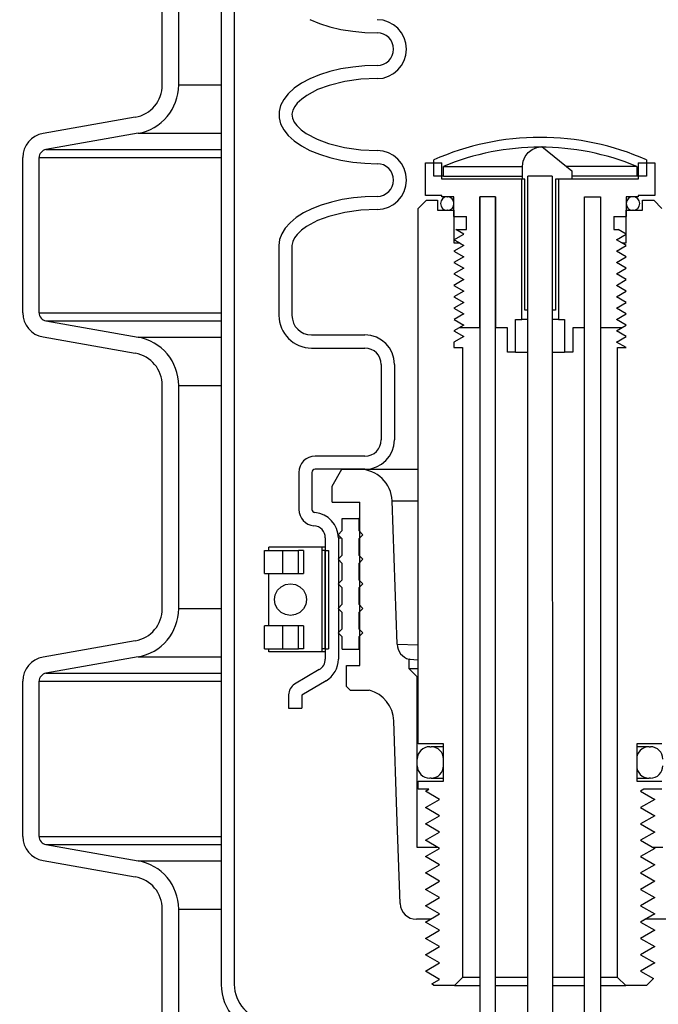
# Model space of a CAD drawing. Extents: x -169 to 7270, y -140 to 2984.
# Tile 378 of 656: x 1785 to 1790, y 970 to 977. Entities that reach past the tile are written whole.
import ezdxf

# ---------------------------------------------------------------- set-up
doc = ezdxf.new("R2010")
doc.units = 0
doc.header["$MEASUREMENT"] = 0
doc.header["$PDSIZE"] = 1
doc.layers.get('DEFPOINTS').update_dxf_attribs({"linetype": 'CONTINUOUS'})
for name, color, linetype in [('DIM', 3, 'CONTINUOUS'), ('PEAGRAVEL-HATCH', 3, 'CONTINUOUS'), ('SPILL-BUCKET', 1, 'CONTINUOUS')]:
    doc.layers.add(name, color=color, linetype=linetype)
doc.styles.add('SIMPLEX', font='simplex')
doc.dimstyles.new('DIM64', dxfattribs={"dimscale": 64, "dimtxt": 0.09375, "dimasz": 0.09375, "dimexe": 0.0625, "dimexo": 0.0625, "dimgap": 0.046875, "dimtad": 1, "dimdec": 4, "dimzin": 3, "dimdsep": 46, "dimlunit": 4, "dimtxsty": 'SIMPLEX', "dimcen": 0, "dimclrd": 256, "dimclre": 256, "dimclrt": 256, "dimadec": 0, "dimazin": 0, "dimtfac": 1, "dimtdec": 4, "dimtmove": 0, "dimatfit": 3, "dimfxl": 1, "dimfrac": 2, "dimtolj": 1, "dimtzin": 0, "dimarcsym": 0})

# ---------------------------------------------------------------- blocks, each defined once
blk = doc.blocks.new('*D113')
at = {"layer": 'DEFPOINTS', "color": 0, "transparency": 16777216}
for p in [(1368.5472, 978.296), (2031.7725, 978.0147), (1368.5472, 700.5233)]:
    blk.add_point(p, dxfattribs=at)
at = {"layer": 'DIM', "lineweight": -2, "transparency": 16777216}
for p, q in [((1368.5472, 974.296), (1368.5472, 696.5233)), ((2031.7725, 974.0147), (2031.7725, 696.5233)), ((2025.7725, 700.5233), (1374.5472, 700.5233))]:
    blk.add_line(p, q, dxfattribs=at)
at = {"layer": 'DIM', "transparency": 16777216}
for points in [[(1374.5472, 701.5233), (1374.5472, 699.5233), (1368.5472, 700.5233)], [(2025.7725, 701.5233), (2025.7725, 699.5233), (2031.7725, 700.5233)]]:
    blk.add_solid(points, dxfattribs=at)
at = {"layer": 'DIM', "transparency": 16777216, "insert": (1700.1599, 708.0947), "char_height": 6, "attachment_point": 5, "style": 'SIMPLEX'}
blk.add_mtext('\\A1;55\'-3 1/4" (F.V. TANK SLAB)', dxfattribs=at)

msp = doc.modelspace()

# ---------------------------------------------------------------- hatches: boundary and pattern name
at = {"layer": 'PEAGRAVEL-HATCH'}
h = msp.add_hatch(dxfattribs=at)
h.set_pattern_fill('AR-SAND', color=256, scale=7.5, style=0)
h.set_pattern_definition([(37.5, (-893.09, 5e-13), (-0.47245, 14.45118), [0, -11.4, 0, -12.75, 0, -12.1875]), (7.5, (-893.09, 5e-13), (13.27333, 21.1661), [0, -6.15, 0, -10.275, 0, -3.9375]), (327.5, (-902.315, 5e-13), (23.356064, 0.042443), [0, -3.75, 0, -13.5, 0, -17.625]), (317.5, (-902.315, 5e-13), (22.54595, 6.58257), [0, -1.875, 0, -8.85, 0, -10.125])])
h.paths.add_polyline_path([(1762.62272, 960.78247), (1762.7844, 960.78249), (1762.92429, 961.97222), (1767.29132, 963.31274), (1767.36876, 965.18573), (1767.60298, 965.18573), (1767.60298, 966.78697), (1768.66787, 967.34159), (1768.6781, 978.01472), (1785.12234, 978.01472), (1785.12234, 967.23834), (1785.23334, 967.17425), (1785.93696, 967.05019), (1786.08495, 966.96474), (1786.1434, 966.80415), (1786.1434, 965.20292), (1786.45506, 965.20292), (1786.45506, 963.32993), (1790.82209, 961.9894), (1790.89953, 960.79968), (1791.02444, 960.79968), (1791.02362, 935.26579), (1762.62554, 935.26579)])
h.paths.add_polyline_path([(1762.62201, 934.26579), (1791.02362, 934.26579), (1791.02362, 916.69416), (1790.10918, 915.87408), (1788.62201, 915.52328), (1787.62201, 917.52328), (1782.62201, 917.52328), (1781.62201, 915.52328), (1772.12201, 915.52328), (1771.12201, 917.52328), (1766.12201, 917.52328), (1765.12201, 915.52328), (1763.64594, 915.87407), (1762.95013, 917.52328), (1763.31137, 923.08613), (1762.62689, 923.08616)])

# ---------------------------------------------------------------- linework, layer by layer
at = {"layer": 'SPILL-BUCKET', "color": 1, "linetype": 'Continuous'}
for p, q in [((1786.59247, 984.10802), (1786.59247, 969.91046)), ((1786.6924, 984.10802), (1786.6924, 969.91046)), ((1786.1434, 976.77633), (1786.1434, 978.47982)), ((1786.26832, 976.77633), (1786.26832, 978.47982)), ((1787.26924, 977.27644), (1787.34177, 977.24644)), ((1787.34177, 977.24644), (1787.42124, 977.22122)), ((1787.42124, 977.22122), (1787.5064, 977.20118)), ((1787.5064, 977.20118), (1787.59591, 977.18664)), ((1787.59591, 977.18664), (1787.68837, 977.17782)), ((1787.68837, 977.17782), (1787.78231, 977.17487)), ((1787.68837, 976.92208), (1787.59591, 976.91326)), ((1787.78231, 976.92504), (1787.68837, 976.92208)), ((1787.34177, 976.85347), (1787.26924, 976.82347)), ((1787.42124, 976.87868), (1787.34177, 976.85347)), ((1787.5064, 976.89872), (1787.42124, 976.87868)), ((1787.59591, 976.91326), (1787.5064, 976.89872)), ((1787.20482, 976.78917), (1787.14949, 976.75109)), ((1787.26924, 976.82347), (1787.20482, 976.78917)), ((1787.41631, 976.77314), (1787.32841, 976.74069)), ((1787.5361, 976.80299), (1787.41631, 976.77314)), ((1787.65818, 976.81982), (1787.5361, 976.80299)), ((1787.78231, 976.82511), (1787.65818, 976.81982)), ((1787.10415, 976.70985), (1787.0695, 976.6661)), ((1787.14949, 976.75109), (1787.10415, 976.70985)), ((1787.24548, 976.69678), (1787.20716, 976.6693)), ((1787.32841, 976.74069), (1787.24548, 976.69678)), ((1787.04609, 976.62052), (1787.0343, 976.57382)), ((1787.0695, 976.6661), (1787.04609, 976.62052)), ((1787.17289, 976.63698), (1787.15341, 976.61185)), ((1787.20716, 976.6693), (1787.17289, 976.63698)), ((1787.0343, 976.57382), (1787.0343, 976.52677)), ((1787.13898, 976.58362), (1787.13279, 976.55308)), ((1787.13279, 976.55308), (1787.13723, 976.52232)), ((1787.15341, 976.61185), (1787.13898, 976.58362)), ((1785.93696, 976.5303), (1785.23334, 976.40623)), ((1787.0343, 976.52677), (1787.04609, 976.48008)), ((1787.04609, 976.48008), (1787.0695, 976.43449)), ((1787.13723, 976.52232), (1787.15046, 976.49352)), ((1787.15046, 976.49352), (1787.16937, 976.46762)), ((1787.16937, 976.46762), (1787.20313, 976.43456)), ((1785.95865, 976.40728), (1785.25503, 976.28321)), ((1787.0695, 976.43449), (1787.10415, 976.39074)), ((1787.20313, 976.43456), (1787.24117, 976.40659)), ((1787.24117, 976.40659), (1787.3239, 976.36183)), ((1787.10415, 976.39074), (1787.14949, 976.3495)), ((1787.14949, 976.3495), (1787.20482, 976.31142)), ((1787.3239, 976.36183), (1787.41187, 976.32884)), ((1787.41187, 976.32884), (1787.53313, 976.2982)), ((1787.20482, 976.31142), (1787.26924, 976.27712)), ((1787.26924, 976.27712), (1787.34177, 976.24712)), ((1787.34177, 976.24712), (1787.42124, 976.2219)), ((1787.53313, 976.2982), (1787.65694, 976.28091)), ((1787.65694, 976.28091), (1787.78231, 976.27548)), ((1788.91169, 976.23153), (1788.93508, 976.26202)), ((1788.93508, 976.26202), (1788.96562, 976.28511)), ((1788.96562, 976.28511), (1789.00108, 976.30006)), ((1789.00108, 976.30006), (1789.03905, 976.30684)), ((1789.03905, 976.30684), (1789.26678, 976.12024)), ((1785.0785, 975.03718), (1785.0785, 976.22171)), ((1785.20342, 975.03718), (1785.20342, 976.22171)), ((1787.42124, 976.2219), (1787.5064, 976.20187)), ((1787.5064, 976.20187), (1787.59591, 976.18732)), ((1787.59591, 976.18732), (1787.68837, 976.17851)), ((1787.68837, 976.17851), (1787.78231, 976.17555)), ((1788.1514, 976.1827), (1788.27632, 976.1827)), ((1788.1514, 975.93287), (1788.1514, 976.1827)), ((1788.27632, 976.05778), (1788.27632, 976.1827)), ((1788.89164, 976.15771), (1788.89684, 976.19596)), ((1788.89684, 976.19596), (1788.91169, 976.23153)), ((1789.77529, 976.1827), (1789.90021, 976.1827)), ((1789.77529, 976.1827), (1789.77529, 976.05778)), ((1789.90021, 976.1827), (1789.90021, 975.93287)), ((1788.89164, 976.05778), (1788.89164, 976.15771)), ((1789.26678, 976.12024), (1789.26678, 976.05778)), ((1788.88525, 976.05778), (1788.27632, 976.05778)), ((1788.88525, 974.98602), (1788.88525, 976.05778)), ((1788.9087, 976.05778), (1788.89164, 976.05778)), ((1788.9087, 975.05846), (1788.9087, 976.05778)), ((1788.93151, 975.05846), (1788.93151, 976.07991)), ((1789.11888, 976.07991), (1789.11888, 975.05846)), ((1789.26678, 976.05778), (1789.14291, 976.05778)), ((1789.14291, 976.05778), (1789.14291, 975.05846)), ((1789.16636, 976.05778), (1789.16636, 974.98602)), ((1789.77529, 976.05778), (1789.16636, 976.05778)), ((1787.434, 975.8828), (1787.35655, 975.85939)), ((1787.51653, 975.90137), (1787.434, 975.8828)), ((1787.60294, 975.91483), (1787.51653, 975.90137)), ((1787.69197, 975.92299), (1787.60294, 975.91483)), ((1787.78231, 975.92572), (1787.69197, 975.92299)), ((1788.27632, 975.93287), (1788.1514, 975.93287)), ((1788.27632, 975.92287), (1788.27632, 975.93287)), ((1788.36875, 975.92287), (1788.27632, 975.92287)), ((1788.36875, 975.77298), (1788.36875, 975.92287)), ((1788.56612, 975.92287), (1788.56612, 964.6156)), ((1788.56612, 974.92356), (1788.56612, 975.92287)), ((1788.68604, 975.92287), (1788.56612, 975.92287)), ((1788.68604, 964.6156), (1788.68604, 975.92287)), ((1788.68604, 975.92287), (1788.68604, 974.92356)), ((1789.36557, 975.92287), (1789.48549, 975.92287)), ((1789.36557, 975.92287), (1789.48549, 975.92287)), ((1789.36557, 964.6156), (1789.36557, 975.92287)), ((1789.36557, 974.92356), (1789.36557, 975.92287)), ((1789.48549, 975.92287), (1789.48549, 974.92356)), ((1789.48549, 975.92287), (1789.48549, 964.6156)), ((1789.68286, 975.92287), (1789.68286, 975.77298)), ((1789.77529, 975.92287), (1789.68286, 975.92287)), ((1789.90021, 975.93287), (1789.77529, 975.93287)), ((1789.77529, 975.93287), (1789.77529, 975.92287)), ((1787.22131, 975.79948), (1787.16549, 975.76386)), ((1787.2853, 975.83148), (1787.22131, 975.79948)), ((1787.35655, 975.85939), (1787.2853, 975.83148)), ((1787.53521, 975.80351), (1787.41501, 975.77342)), ((1787.65773, 975.82047), (1787.53521, 975.80351)), ((1787.78231, 975.82579), (1787.65773, 975.82047)), ((1787.11867, 975.72513), (1787.08152, 975.68386)), ((1787.16549, 975.76386), (1787.11867, 975.72513)), ((1787.32666, 975.7406), (1787.24331, 975.69607)), ((1787.41501, 975.77342), (1787.32666, 975.7406)), ((1788.36875, 975.77298), (1788.46369, 975.77298)), ((1788.46369, 975.67305), (1788.46369, 975.77298)), ((1789.58792, 975.77298), (1789.58792, 975.67305)), ((1789.58792, 975.77298), (1789.68286, 975.77298)), ((1787.0546, 975.64066), (1787.03828, 975.59615)), ((1787.08152, 975.68386), (1787.0546, 975.64066)), ((1787.2053, 975.66852), (1787.17145, 975.63604)), ((1787.24331, 975.69607), (1787.2053, 975.66852)), ((1788.38347, 975.67305), (1788.46369, 975.67305)), ((1788.44405, 975.63807), (1788.38347, 975.67305)), ((1789.58792, 975.67305), (1789.62228, 975.67305)), ((1789.68286, 975.63807), (1789.62228, 975.67305)), ((1787.03828, 975.59615), (1787.03282, 975.55098)), ((1787.13815, 975.58211), (1787.13275, 975.55098)), ((1787.15215, 975.61064), (1787.13815, 975.58211)), ((1787.17145, 975.63604), (1787.15215, 975.61064)), ((1788.36875, 975.5946), (1788.44405, 975.63807)), ((1788.41116, 975.57011), (1788.36875, 975.5946)), ((1789.60757, 975.5946), (1789.68286, 975.63807)), ((1789.64997, 975.57011), (1789.60757, 975.5946)), ((1787.03282, 975.55098), (1787.03282, 975.01767)), ((1787.13275, 975.55098), (1787.13275, 975.01767)), ((1788.93151, 975.05846), (1788.9087, 975.05846)), ((1789.14291, 975.05846), (1789.11888, 975.05846)), ((1785.25503, 974.97567), (1785.95865, 974.8516)), ((1788.83843, 974.98602), (1788.88525, 974.98602)), ((1788.83843, 974.73619), (1788.83843, 974.98602)), ((1788.89732, 974.98602), (1788.88525, 974.98602)), ((1788.93144, 974.98602), (1788.89732, 974.98602)), ((1789.15395, 974.98602), (1789.11892, 974.98602)), ((1789.16636, 974.98602), (1789.15395, 974.98602)), ((1789.16636, 974.98602), (1789.21318, 974.98602)), ((1789.21318, 974.98602), (1789.21318, 974.73619)), ((1788.56612, 974.92356), (1788.41116, 974.92356)), ((1788.77598, 974.92356), (1788.68604, 974.92356)), ((1788.77598, 974.73619), (1788.77598, 974.92356)), ((1789.36557, 974.92356), (1789.27564, 974.92356)), ((1789.27564, 974.92356), (1789.27564, 974.73619)), ((1789.64997, 974.92356), (1789.48549, 974.92356)), ((1785.23334, 974.85265), (1785.93696, 974.72859)), ((1787.28265, 974.86777), (1787.68922, 974.86777)), ((1787.28265, 974.76784), (1787.68922, 974.76784)), ((1788.83843, 974.73619), (1788.77598, 974.73619)), ((1788.83843, 974.73619), (1788.84477, 974.73619)), ((1788.84477, 974.73619), (1788.86336, 974.73619)), ((1788.86336, 974.73619), (1788.89293, 974.73619)), ((1788.89293, 974.73619), (1788.93149, 974.73619)), ((1789.11888, 974.73619), (1789.15792, 974.73619)), ((1789.15792, 974.73619), (1789.1879, 974.73619)), ((1789.1879, 974.73619), (1789.20675, 974.73619)), ((1789.20675, 974.73619), (1789.21318, 974.73619)), ((1789.27564, 974.73619), (1789.21318, 974.73619)), ((1787.81414, 974.64292), (1787.81414, 974.06757)), ((1787.91407, 974.64292), (1787.91407, 974.06757)), ((1786.1434, 972.77906), (1786.1434, 974.48255)), ((1786.26832, 972.77906), (1786.26832, 974.48255)), ((1787.68922, 973.94265), (1787.31011, 973.94265)), ((1787.68922, 973.84272), (1787.31011, 973.84272)), ((1787.18519, 973.81774), (1787.18519, 973.53668)), ((1787.28512, 973.81774), (1787.28512, 973.53668)), ((1787.38693, 973.31873), (1787.38693, 972.3939)), ((1787.48686, 973.31873), (1787.48686, 972.3939)), ((1786.96102, 973.24756), (1786.95512, 973.24756)), ((1786.95512, 973.22258), (1786.95512, 973.24756)), ((1786.97838, 973.24756), (1786.96102, 973.24756)), ((1787.00617, 973.24756), (1786.97838, 973.24756)), ((1787.0428, 973.24756), (1787.00617, 973.24756)), ((1787.08613, 973.24756), (1787.0428, 973.24756)), ((1787.13364, 973.24756), (1787.08613, 973.24756)), ((1787.18258, 973.24756), (1787.13364, 973.24756)), ((1787.23009, 973.24756), (1787.18258, 973.24756)), ((1787.27342, 973.24756), (1787.23009, 973.24756)), ((1787.31005, 973.24756), (1787.27342, 973.24756)), ((1787.33785, 973.24756), (1787.31005, 973.24756)), ((1787.3552, 973.24756), (1787.33785, 973.24756)), ((1787.3611, 973.24756), (1787.3552, 973.24756)), ((1787.3611, 973.24756), (1787.3611, 972.4481)), ((1787.3742, 973.24756), (1787.36111, 973.24756)), ((1787.38693, 973.24756), (1787.3742, 973.24756)), ((1786.92233, 973.0477), (1786.92233, 973.22258)), ((1786.92233, 973.22258), (1786.92852, 973.22258)), ((1786.92852, 973.22258), (1786.94678, 973.22258)), ((1786.94678, 973.22258), (1786.97613, 973.22258)), ((1786.94732, 973.22258), (1786.94928, 973.22258)), ((1786.94928, 973.22258), (1786.95513, 973.22258)), ((1786.97613, 973.22258), (1787.01504, 973.22258)), ((1787.01504, 973.22258), (1787.06147, 973.22258)), ((1787.06147, 973.22258), (1787.12544, 973.22258)), ((1787.06147, 973.22258), (1787.06147, 973.0477)), ((1787.12544, 973.22258), (1787.18331, 973.22258)), ((1787.21968, 973.22258), (1787.18331, 973.22258)), ((1787.18331, 973.0477), (1787.18331, 973.22258)), ((1787.21968, 973.22258), (1787.21968, 973.0477)), ((1787.36109, 973.22258), (1787.36153, 973.22258)), ((1787.36153, 973.22258), (1787.36194, 973.22258)), ((1787.38693, 973.22258), (1787.36194, 973.22258)), ((1787.36194, 972.47309), (1787.36194, 973.22258)), ((1787.38693, 973.22258), (1787.38693, 972.47309)), ((1787.38693, 972.47309), (1787.38693, 973.22258)), ((1787.38693, 973.22258), (1787.41191, 973.22258)), ((1787.41191, 973.22258), (1787.41191, 972.47309)), ((1786.92233, 973.0477), (1786.92852, 973.0477)), ((1786.92852, 973.0477), (1786.94678, 973.0477)), ((1786.94678, 973.0477), (1786.97613, 973.0477)), ((1786.94732, 973.0477), (1786.94928, 973.0477)), ((1786.94928, 973.0477), (1786.95512, 973.0477)), ((1786.95512, 972.64797), (1786.95512, 973.04768)), ((1786.97613, 973.0477), (1787.01504, 973.0477)), ((1787.01504, 973.0477), (1787.06147, 973.0477)), ((1787.06147, 973.0477), (1787.12543, 973.0477)), ((1787.12543, 973.0477), (1787.18331, 973.0477)), ((1787.18331, 973.0477), (1787.21968, 973.0477)), ((1787.36109, 973.0477), (1787.36152, 973.0477)), ((1787.36152, 973.0477), (1787.36194, 973.0477)), ((1787.36186, 972.93955), (1787.36111, 972.94046)), ((1786.92852, 972.64797), (1786.92233, 972.64797)), ((1786.92233, 972.47309), (1786.92233, 972.64797)), ((1786.94678, 972.64797), (1786.92852, 972.64797)), ((1786.97613, 972.64797), (1786.94678, 972.64797)), ((1786.94928, 972.64797), (1786.94732, 972.64797)), ((1786.95512, 972.64797), (1786.94928, 972.64797)), ((1787.01504, 972.64797), (1786.97613, 972.64797)), ((1787.06147, 972.64797), (1787.01504, 972.64797)), ((1787.12543, 972.64797), (1787.06147, 972.64797)), ((1787.06147, 972.64797), (1787.06147, 972.47309)), ((1787.18331, 972.64797), (1787.12543, 972.64797)), ((1787.18331, 972.47309), (1787.18331, 972.64797)), ((1787.21968, 972.64797), (1787.18331, 972.64797)), ((1787.21968, 972.64797), (1787.21968, 972.47309)), ((1787.36152, 972.64797), (1787.36109, 972.64797)), ((1787.36194, 972.64797), (1787.36152, 972.64797)), ((1785.93696, 972.53303), (1785.23334, 972.40896)), ((1785.95865, 972.41001), (1785.25503, 972.28595)), ((1786.92233, 972.47309), (1786.92852, 972.47309)), ((1786.92852, 972.47309), (1786.94678, 972.47309)), ((1786.94678, 972.47309), (1786.97613, 972.47309)), ((1786.94732, 972.47309), (1786.94928, 972.47309)), ((1786.94928, 972.47309), (1786.95513, 972.47309)), ((1786.95512, 972.4481), (1786.95512, 972.47309)), ((1786.96102, 972.4481), (1786.95512, 972.4481)), ((1786.97838, 972.4481), (1786.96102, 972.4481)), ((1786.97613, 972.47309), (1787.01504, 972.47309)), ((1787.00617, 972.4481), (1786.97838, 972.4481)), ((1787.0428, 972.4481), (1787.00617, 972.4481)), ((1787.01504, 972.47309), (1787.06147, 972.47309)), ((1787.08613, 972.4481), (1787.0428, 972.4481)), ((1787.06147, 972.47309), (1787.12544, 972.47309)), ((1787.13364, 972.4481), (1787.08613, 972.4481)), ((1787.12544, 972.47309), (1787.18331, 972.47309)), ((1787.18258, 972.4481), (1787.13364, 972.4481)), ((1787.23009, 972.4481), (1787.18258, 972.4481)), ((1787.21968, 972.47309), (1787.18331, 972.47309)), ((1787.27342, 972.4481), (1787.23009, 972.4481)), ((1787.31005, 972.4481), (1787.27342, 972.4481)), ((1787.33785, 972.4481), (1787.31005, 972.4481)), ((1787.3552, 972.4481), (1787.33785, 972.4481)), ((1787.3611, 972.4481), (1787.3552, 972.4481)), ((1787.36109, 972.47309), (1787.36153, 972.47309)), ((1787.3742, 972.4481), (1787.36111, 972.4481)), ((1787.36153, 972.47309), (1787.36194, 972.47309)), ((1787.38693, 972.47309), (1787.36194, 972.47309)), ((1787.38693, 972.4481), (1787.3742, 972.4481)), ((1787.38693, 972.47309), (1787.41191, 972.47309)), ((1787.34123, 972.31344), (1787.15281, 972.20104)), ((1785.0785, 971.03991), (1785.0785, 972.22444)), ((1785.20342, 971.03991), (1785.20342, 972.22444)), ((1787.39243, 972.22762), (1787.20705, 972.11704)), ((1787.10712, 972.12058), (1787.10712, 972.02027)), ((1787.20705, 972.11704), (1787.20705, 972.02027)), ((1787.10712, 972.02027), (1787.20705, 972.02027)), ((1788.22973, 971.72474), (1788.20289, 971.72474)), ((1788.28881, 971.72474), (1788.22973, 971.72474)), ((1788.20289, 971.48491), (1788.22975, 971.48491)), ((1788.22975, 971.48491), (1788.28881, 971.48491)), ((1785.25503, 970.9784), (1785.95865, 970.85433)), ((1788.24645, 970.95586), (1788.08895, 970.95586)), ((1789.96267, 970.95586), (1789.88708, 970.95586)), ((1785.23334, 970.85539), (1785.93696, 970.73132)), ((1786.1434, 969.28145), (1786.1434, 970.48529)), ((1786.26832, 969.28145), (1786.26832, 970.48529)), ((1789.82911, 970.40757), (1789.79203, 970.38616)), ((1790.10198, 970.40757), (1789.83276, 970.40757))]:
    msp.add_line(p, q, dxfattribs=at)
at = {"layer": 'SPILL-BUCKET', "color": 7}
for p, q in [((1786.26832, 976.77633), (1786.59247, 976.77633)), ((1785.95865, 976.40728), (1786.59247, 976.40728)), ((1785.25503, 976.28322), (1786.59247, 976.28322)), ((1785.20342, 976.22171), (1786.59247, 976.22171)), ((1788.28881, 976.15487), (1788.89164, 976.15487)), ((1789.7628, 976.15487), (1789.22452, 976.15487)), ((1788.28881, 976.07992), (1788.89164, 976.07992)), ((1789.7628, 976.07992), (1789.26678, 976.07992)), ((1785.20342, 975.03718), (1786.59247, 975.03718)), ((1785.25503, 974.97567), (1786.59247, 974.97567)), ((1785.95865, 974.8516), (1786.59247, 974.8516)), ((1786.26832, 974.48255), (1786.59247, 974.48255)), ((1787.64711, 973.84272), (1788.09644, 973.84272)), ((1787.89679, 973.60161), (1788.09644, 973.60161)), ((1786.26832, 972.77906), (1786.59247, 972.77906)), ((1787.93498, 972.5079), (1788.09644, 972.50239)), ((1785.95865, 972.41001), (1786.59247, 972.41001)), ((1785.25503, 972.28595), (1786.59247, 972.28595)), ((1785.20342, 972.22444), (1786.59247, 972.22444)), ((1785.20342, 971.03991), (1786.59247, 971.03991)), ((1785.25503, 970.9784), (1786.59247, 970.9784)), ((1785.95865, 970.85434), (1786.59247, 970.85434)), ((1786.26832, 970.48529), (1786.59247, 970.48529))]:
    msp.add_line(p, q, dxfattribs=at)
at = {"layer": 'SPILL-BUCKET', "color": 7, "linetype": 'Continuous'}
for p, q in [((1788.21386, 976.07992), (1788.21386, 976.20423)), ((1789.83775, 976.20423), (1789.83775, 976.07992)), ((1788.28881, 976.07992), (1788.28881, 976.15487)), ((1789.7628, 976.15487), (1789.7628, 976.07992)), ((1788.28881, 976.07992), (1788.21386, 976.07992)), ((1789.83775, 976.07992), (1789.7628, 976.07992)), ((1787.51684, 973.46798), (1787.64175, 973.46798)), ((1787.51684, 973.37429), (1787.51684, 973.46798)), ((1787.64175, 973.46798), (1787.64175, 973.37429)), ((1787.64387, 973.46798), (1787.64175, 973.46798)), ((1787.65023, 973.46798), (1787.64387, 973.46798)), ((1787.48561, 973.34306), (1787.51684, 973.37429)), ((1787.51684, 973.31183), (1787.48561, 973.34306)), ((1787.48686, 973.31873), (1787.49264, 973.31873)), ((1787.49264, 973.31873), (1787.50997, 973.31873)), ((1787.51684, 973.18692), (1787.51684, 973.31183)), ((1787.64387, 973.37429), (1787.64175, 973.37429)), ((1787.64175, 973.37429), (1787.67298, 973.34306)), ((1787.67298, 973.34306), (1787.64175, 973.31183)), ((1787.64175, 973.31183), (1787.64175, 973.18692)), ((1787.64387, 973.31183), (1787.64175, 973.31183)), ((1787.65023, 973.37429), (1787.64387, 973.37429)), ((1787.65023, 973.31183), (1787.64387, 973.31183)), ((1787.48561, 973.15569), (1787.51684, 973.18692)), ((1787.64387, 973.18692), (1787.64175, 973.18692)), ((1787.64175, 973.18692), (1787.67298, 973.15569)), ((1787.65023, 973.18692), (1787.64387, 973.18692)), ((1787.51684, 973.12446), (1787.48561, 973.15569)), ((1787.51684, 972.99955), (1787.51684, 973.12446)), ((1787.67298, 973.15569), (1787.64175, 973.12446)), ((1787.64175, 973.12446), (1787.64175, 972.99955)), ((1787.64387, 973.12446), (1787.64175, 973.12446)), ((1787.65023, 973.12446), (1787.64387, 973.12446)), ((1787.02267, 972.91888), (1787.04964, 972.94562)), ((1787.04964, 972.94562), (1787.08363, 972.96278)), ((1787.08363, 972.96278), (1787.12131, 972.9687)), ((1787.12131, 972.9687), (1787.15899, 972.96278)), ((1787.15899, 972.96278), (1787.19298, 972.94562)), ((1787.19298, 972.94562), (1787.21996, 972.91888)), ((1787.48561, 972.96832), (1787.51684, 972.99955)), ((1787.51684, 972.93709), (1787.48561, 972.96832)), ((1787.51684, 972.81217), (1787.51684, 972.93709)), ((1787.64175, 972.99955), (1787.67298, 972.96832)), ((1787.64387, 972.99955), (1787.64175, 972.99955)), ((1787.67298, 972.96832), (1787.64175, 972.93709)), ((1787.64175, 972.93709), (1787.64175, 972.81217)), ((1787.64387, 972.93709), (1787.64175, 972.93709)), ((1787.65023, 972.99955), (1787.64387, 972.99955)), ((1787.65023, 972.93709), (1787.64387, 972.93709)), ((1786.99938, 972.84783), (1787.00535, 972.88518)), ((1787.00535, 972.88518), (1787.02267, 972.91888)), ((1787.21996, 972.91888), (1787.23728, 972.88518)), ((1787.23728, 972.88518), (1787.24325, 972.84783)), ((1787.00535, 972.81048), (1786.99938, 972.84783)), ((1787.02267, 972.77679), (1787.00535, 972.81048)), ((1787.23728, 972.81048), (1787.21996, 972.77679)), ((1787.24325, 972.84783), (1787.23728, 972.81048)), ((1787.48561, 972.78095), (1787.51684, 972.81217)), ((1787.64175, 972.81217), (1787.67298, 972.78095)), ((1787.64387, 972.81217), (1787.64175, 972.81217)), ((1787.65023, 972.81217), (1787.64387, 972.81217)), ((1787.04964, 972.75005), (1787.02267, 972.77679)), ((1787.08363, 972.73288), (1787.04964, 972.75005)), ((1787.12131, 972.72696), (1787.08363, 972.73288)), ((1787.15899, 972.73288), (1787.12131, 972.72696)), ((1787.14477, 972.72687), (1787.14443, 972.72704)), ((1787.19298, 972.75005), (1787.15899, 972.73288)), ((1787.21996, 972.77679), (1787.19298, 972.75005)), ((1787.51684, 972.74972), (1787.48561, 972.78095)), ((1787.51684, 972.6248), (1787.51684, 972.74972)), ((1787.67298, 972.78095), (1787.64175, 972.74972)), ((1787.64387, 972.74972), (1787.64175, 972.74972)), ((1787.64175, 972.74972), (1787.64175, 972.6248)), ((1787.65023, 972.74972), (1787.64387, 972.74972)), ((1787.48561, 972.59357), (1787.51684, 972.6248)), ((1787.51684, 972.56235), (1787.48561, 972.59357)), ((1787.51684, 972.46866), (1787.51684, 972.56235)), ((1787.64175, 972.6248), (1787.67298, 972.59357)), ((1787.64387, 972.6248), (1787.64175, 972.6248)), ((1787.67298, 972.59357), (1787.64175, 972.56235)), ((1787.64175, 972.56235), (1787.64175, 972.46866)), ((1787.64387, 972.56235), (1787.64175, 972.56235)), ((1787.65023, 972.6248), (1787.64387, 972.6248)), ((1787.65023, 972.56235), (1787.64387, 972.56235)), ((1787.51684, 972.46866), (1787.64175, 972.46866)), ((1787.64387, 972.46866), (1787.64175, 972.46866)), ((1787.65023, 972.46866), (1787.64387, 972.46866)), ((1788.03434, 972.32024), (1788.02649, 972.32024)), ((1788.05777, 972.32024), (1788.03434, 972.32024)), ((1788.09641, 972.32024), (1788.05777, 972.32024)), ((1788.18388, 971.72474), (1788.19388, 971.72474)), ((1788.20289, 971.72474), (1788.19388, 971.72474)), ((1789.85774, 971.72474), (1789.84872, 971.72474)), ((1789.85774, 971.72474), (1789.86773, 971.72474)), ((1788.08895, 971.57984), (1788.08895, 971.62981)), ((1788.28881, 971.57984), (1788.28881, 971.62981)), ((1789.7628, 971.62981), (1789.7628, 971.57984)), ((1788.19388, 971.48491), (1788.18388, 971.48491)), ((1788.19388, 971.48491), (1788.20289, 971.48491)), ((1789.84873, 971.48491), (1789.85774, 971.48491)), ((1789.86773, 971.48491), (1789.85774, 971.48491))]:
    msp.add_line(p, q, dxfattribs=at)
at = {"layer": 'SPILL-BUCKET', "color": 8, "linetype": 'Continuous'}
for p, q in [((1789.11888, 976.07991), (1788.93151, 976.07991)), ((1789.11888, 976.07991), (1788.93151, 976.07991)), ((1788.93151, 967.83555), (1788.93151, 976.07991)), ((1789.11888, 976.07991), (1789.11949, 967.83555)), ((1788.56612, 969.96345), (1788.43421, 969.96345)), ((1788.93148, 969.96345), (1788.68604, 969.96345)), ((1789.36557, 969.96345), (1789.11887, 969.96345)), ((1789.6174, 969.96345), (1789.48549, 969.96345)), ((1788.37175, 969.90099), (1788.56612, 969.90099)), ((1788.68604, 969.90099), (1788.93155, 969.90099)), ((1789.11892, 969.90099), (1789.36557, 969.90099)), ((1789.48549, 969.90099), (1789.67986, 969.90099))]:
    msp.add_line(p, q, dxfattribs=at)
at = {"layer": 'SPILL-BUCKET', "color": 3, "linetype": 'Continuous'}
for p, q in [((1788.26583, 975.87041), (1788.26583, 975.87241)), ((1788.31629, 975.92287), (1788.31829, 975.92287)), ((1788.36875, 975.87041), (1788.36875, 975.87241)), ((1789.68286, 975.87241), (1789.68286, 975.87041)), ((1789.78579, 975.87241), (1789.78579, 975.87041)), ((1788.31829, 975.81994), (1788.31629, 975.81994)), ((1789.73532, 975.81994), (1789.73332, 975.81994))]:
    msp.add_line(p, q, dxfattribs=at)
at = {"layer": 'SPILL-BUCKET', "linetype": 'Continuous'}
for p, q in [((1787.43939, 973.7129), (1787.51434, 973.84272)), ((1787.51434, 973.84272), (1787.64711, 973.84272)), ((1787.43939, 973.59289), (1787.43939, 973.7129)), ((1787.43939, 973.59289), (1787.65025, 973.59289)), ((1787.65025, 972.34375), (1787.65025, 973.59289)), ((1787.93498, 972.5079), (1787.89679, 973.60161)), ((1787.54869, 972.34375), (1787.65025, 972.34375)), ((1787.54869, 972.18544), (1787.54869, 972.34375)), ((1788.02649, 972.32024), (1788.02649, 972.39187)), ((1788.03565, 972.38999), (1788.02655, 972.39186)), ((1788.06211, 972.38718), (1788.03565, 972.38999)), ((1788.09644, 972.38599), (1788.06211, 972.38718)), ((1788.02649, 972.32024), (1788.08895, 972.25779)), ((1788.08895, 970.95586), (1788.08895, 972.25779)), ((1788.08895, 972.25779), (1788.09082, 972.25779)), ((1788.09082, 972.25779), (1788.09645, 972.25779)), ((1787.57776, 972.15637), (1787.54869, 972.18544)), ((1787.57776, 972.15637), (1787.72045, 972.15637)), ((1787.93362, 971.22543), (1787.90927, 971.92274)), ((1789.82187, 971.72474), (1789.7628, 971.72474)), ((1789.84872, 971.72474), (1789.82187, 971.72474)), ((1789.7628, 971.48491), (1789.82188, 971.48491)), ((1789.82188, 971.48491), (1789.84873, 971.48491)), ((1787.95797, 970.52812), (1787.93362, 971.22543)), ((1788.18849, 970.40757), (1788.08281, 970.40757))]:
    msp.add_line(p, q, dxfattribs=at)
at = {"layer": 'SPILL-BUCKET', "color": 1, "linetype": 'Continuous'}
msp.add_lwpolyline([(1788.25958, 970.44861), (1788.1514, 970.51107), (1788.25958, 970.57353), (1788.1514, 970.63599), (1788.25958, 970.69844), (1788.1514, 970.7609), (1788.25958, 970.82336), (1788.1514, 970.88582), (1788.25958, 970.94827), (1788.1514, 971.01073), (1788.25958, 971.07319), (1788.1514, 971.13564), (1788.25958, 971.1981), (1788.1514, 971.26056), (1788.25958, 971.32302), (1788.1514, 971.38547), (1788.1765, 971.39997), (1788.1514, 971.39997), (1788.09644, 971.39997), (1788.09644, 971.46242), (1788.28881, 971.46242), (1788.28881, 971.74723), (1788.09644, 971.74723), (1788.09644, 975.83443), (1788.1589, 975.89689), (1788.24384, 975.89689), (1788.24384, 975.81994), (1788.36875, 975.81994), (1788.36875, 975.57011), (1788.41116, 975.57011), (1788.44405, 975.55113), (1788.36875, 975.50766), (1788.44405, 975.46419), (1788.36875, 975.42072), (1788.44405, 975.37725), (1788.36875, 975.33378), (1788.44405, 975.29031), (1788.36875, 975.24683), (1788.44405, 975.20337), (1788.36875, 975.15989), (1788.44405, 975.11642), (1788.36875, 975.07296), (1788.44405, 975.02948), (1788.36984, 974.98539), (1788.44405, 974.94254), (1788.36875, 974.89907), (1788.44405, 974.8556), (1788.36875, 974.81213), (1788.36875, 974.77266), (1788.43421, 974.77266), (1788.43421, 969.96345), (1788.37175, 969.90099), (1788.21386, 969.90099), (1788.20019, 969.91466), (1788.25959, 969.94896), (1788.1514, 970.01141), (1788.25958, 970.07387), (1788.1514, 970.13633), (1788.25958, 970.19879), (1788.1514, 970.26124), (1788.25958, 970.3237), (1788.1514, 970.38616)], close=True, dxfattribs=at)
at = {"layer": 'SPILL-BUCKET', "linetype": 'Continuous'}
for points in [[(1789.95517, 971.39997), (1789.90021, 971.39997), (1789.81713, 971.39997), (1789.81713, 971.39997), (1789.79203, 971.38547), (1789.90021, 971.32302), (1789.79203, 971.26056), (1789.90021, 971.1981), (1789.79203, 971.13564), (1789.90021, 971.07319), (1789.79203, 971.01073), (1789.90021, 970.94827), (1789.79203, 970.88582), (1789.90021, 970.82336), (1789.79203, 970.7609), (1789.90021, 970.69844), (1789.79203, 970.63599), (1789.90021, 970.57353), (1789.79203, 970.51107), (1789.90021, 970.44861), (1789.79203, 970.38616), (1789.90021, 970.3237), (1789.79203, 970.26124), (1789.90021, 970.19879), (1789.79203, 970.13633), (1789.90021, 970.07387), (1789.79203, 970.01141), (1789.89102, 969.95426), (1789.83775, 969.90099), (1789.67986, 969.90099), (1789.6174, 969.96345), (1789.6174, 974.77266), (1789.68286, 974.77266), (1789.60757, 974.81213), (1789.68286, 974.8556), (1789.60757, 974.89907), (1789.68286, 974.94254), (1789.60757, 974.98602), (1789.68286, 975.02948), (1789.60757, 975.07296), (1789.68286, 975.11642), (1789.60757, 975.15989), (1789.68286, 975.20337), (1789.60757, 975.24683), (1789.68286, 975.29031), (1789.60757, 975.33378), (1789.68286, 975.37725), (1789.60757, 975.42072), (1789.68286, 975.46419), (1789.60757, 975.50766), (1789.68286, 975.55113), (1789.64997, 975.57011), (1789.68286, 975.57011), (1789.68286, 975.81994), (1789.80777, 975.81994), (1789.80777, 975.89689), (1789.89272, 975.89689), (1789.95517, 975.83443)], [(1789.95517, 971.74723), (1789.7628, 971.74723), (1789.7628, 971.46242), (1789.95517, 971.46242)]]:
    msp.add_lwpolyline(points, dxfattribs=at)
at = {"layer": 'SPILL-BUCKET', "color": 1, "linetype": 'Continuous'}
for centre, radius, start, end in [((1787.78231, 977.04995), 0.22485, 270, 90), ((1787.78231, 977.04995), 0.12491, 270, 90), ((1785.89357, 976.77633), 0.24983, 279.999999, 0), ((1785.89357, 976.77633), 0.37474, 280, 0), ((1785.26588, 976.22171), 0.18737, 100, 180), ((1785.26588, 976.22171), 0.06246, 99.999999, 180), ((1787.78231, 976.05064), 0.22485, 270, 90), ((1787.78231, 976.05064), 0.12491, 270, 90), ((1785.26588, 975.03718), 0.18737, 180, 260), ((1785.26588, 975.03718), 0.06246, 180, 260.000001), ((1787.28265, 975.01767), 0.24983, 180, 270), ((1787.28265, 975.01767), 0.1499, 180, 270), ((1785.89357, 974.48255), 0.37474, 0, 80), ((1787.68922, 974.64292), 0.22485, 0, 90), ((1787.68922, 974.64292), 0.12491, 0, 90), ((1785.89357, 974.48255), 0.24983, 0, 80.000001), ((1787.68922, 974.06757), 0.22485, 270, 0), ((1787.68922, 974.06757), 0.12491, 270, 0), ((1787.31011, 973.81774), 0.12491, 90, 180), ((1787.31011, 973.81774), 0.02498, 90, 180), ((1787.31011, 973.53668), 0.12491, 180, 265.575644), ((1787.31011, 973.53668), 0.02498, 180, 265.575644), ((1787.29324, 973.31873), 0.19362, 0, 85.575644), ((1787.29324, 973.31873), 0.09369, 0, 85.575644), ((1785.89357, 972.77906), 0.24983, 279.999999, 0), ((1785.89357, 972.77906), 0.37474, 280, 0), ((1785.26588, 972.22444), 0.18737, 100, 180), ((1787.29324, 972.3939), 0.09369, 300.816131, 0), ((1787.29324, 972.3939), 0.19362, 300.816129, 0), ((1785.26588, 972.22444), 0.06246, 99.999999, 180), ((1787.2008, 972.12058), 0.09369, 120.816131, 180), ((1785.26588, 971.03991), 0.18737, 180, 260), ((1785.26588, 971.03991), 0.06246, 180, 260.000001), ((1785.89357, 970.48529), 0.37474, 0, 80), ((1785.89357, 970.48529), 0.24983, 0, 80.000001), ((1786.96721, 969.91046), 0.37474, 180, 265), ((1786.96721, 969.91046), 0.27481, 180, 265)]:
    msp.add_arc(centre, radius, start, end, dxfattribs=at)
at = {"layer": 'SPILL-BUCKET', "color": 7, "linetype": 'Continuous'}
for centre, radius, start, end in [((1789.02581, 974.37796), 1.99863, 90, 113.969481), ((1789.02581, 974.37796), 1.99863, 66.030519, 90), ((1789.02581, 974.37796), 1.92369, 67.473116, 112.526884), ((1788.18388, 971.62981), 0.09494, 90, 180), ((1788.19388, 971.62981), 0.09494, 0, 90), ((1789.85774, 971.62981), 0.09494, 90, 180), ((1789.86773, 971.62981), 0.09494, 0, 90), ((1788.18388, 971.57984), 0.09494, 180, 270), ((1788.19388, 971.57984), 0.09494, 270, 0), ((1789.85774, 971.57984), 0.09494, 180, 270), ((1789.86773, 971.57984), 0.09494, 270, 0)]:
    msp.add_arc(centre, radius, start, end, dxfattribs=at)
at = {"layer": 'SPILL-BUCKET', "color": 7}
for centre, start, end in [((1788.31629, 975.87241), 90, 180), ((1788.31629, 975.87041), 180, 270), ((1788.31829, 975.87241), 0, 90), ((1788.31829, 975.87041), 270, 0), ((1789.73332, 975.87241), 90, 180), ((1789.73332, 975.87041), 180, 270), ((1789.73532, 975.87241), 0, 90), ((1789.73532, 975.87041), 270, 0)]:
    msp.add_arc(centre, 0.05047, start, end, dxfattribs=at)
at = {"layer": 'SPILL-BUCKET', "linetype": 'Continuous'}
for centre, radius, start, end in [((1787.64711, 973.59289), 0.24983, 2, 90), ((1788.05982, 972.51226), 0.12491, 182, 254.523298), ((1787.65959, 971.91402), 0.24983, 2, 75.114191), ((1788.08281, 970.53248), 0.12491, 182, 270)]:
    msp.add_arc(centre, radius, start, end, dxfattribs=at)

# ---------------------------------------------------------------- dimensions: what is measured, and where the dimension line sits
at = {"layer": 'DIM'}
dim = msp.add_linear_dim(base=(1368.54722, 700.52328), p1=(2031.77254, 978.01471), p2=(1368.54722, 978.29596), angle=180, text='<> (F.V. TANK SLAB)', dimstyle='DIM64', dxfattribs=at)
dim.commit()
dim.dimension.update_dxf_attribs({"geometry": '*D113', "text_midpoint": (1700.15988, 708.09471)})

doc.saveas('drawing.dxf')
